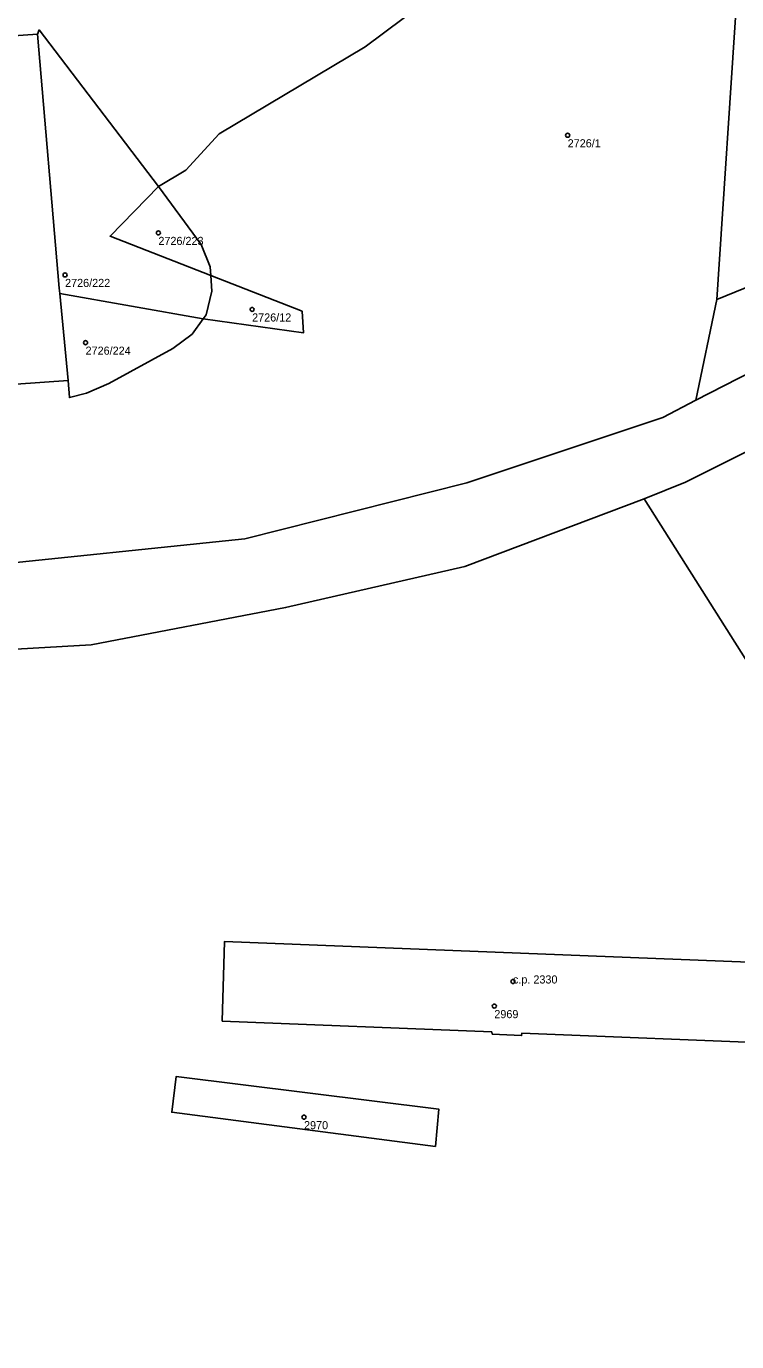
# Model space of a CAD drawing. Extents: x -878211 to -870363, y -1058464 to -1052522.
# Drawn here: x -873073.2 to -872985.4, y -1055956.6 to -1055794.2 of the extents above; entities that cross this region are included whole.
import ezdxf

# ---------------------------------------------------------------- set-up
doc = ezdxf.new("R2010")
doc.units = 0
for name, color, linetype in [('Vrstva 50', 7, 'Continuous'), ('Vrstva 51', 7, 'Continuous'), ('Vrstva 52', 7, 'Continuous')]:
    doc.layers.add(name, color=color, linetype=linetype)

msp = doc.modelspace()

# ---------------------------------------------------------------- linework, layer by layer
at = {"layer": 'Vrstva 50'}
for centre in [(-873006.29, -1055807.68994), (-873056.85, -1055819.73994), (-873068.38, -1055824.92994), (-873045.27, -1055829.18994), (-873065.85, -1055833.28994), (-873013.05, -1055912.15994), (-873015.35, -1055915.19994), (-873038.86, -1055928.90994)]:
    msp.add_circle(centre, 0.25, dxfattribs=at)
at = {"layer": 'Vrstva 51'}
for points in [[(-873124.39, -1055865.75), (-873100.68, -1055863.02), (-873079.6, -1055860.98), (-873046.19, -1055857.53), (-873018.75, -1055850.61), (-872994.55, -1055842.52), (-872990.47, -1055840.41), (-872987.86, -1055827.97), (-872985.34, -1055789.96), (-872984.29, -1055774), (-872983.21, -1055757.96), (-872982.02, -1055742.65), (-872980.79, -1055726.95), (-872979.5, -1055712.63), (-872978.6, -1055696.11), (-872976.22, -1055651.2), (-872975.78, -1055634.42), (-872976.14, -1055617.23), (-872976.3, -1055600.49)], [(-872861.2, -1055604.24), (-872860.94, -1055616.17), (-872864.86, -1055618.1), (-872865.12, -1055622.24), (-872867.66, -1055645.88), (-872873.73, -1055663.13), (-872890.37, -1055695.35), (-872916.63, -1055752.83), (-872932.69, -1055770.33), (-872929.18, -1055778.66), (-872947.84, -1055800.43), (-872953.95, -1055810.44), (-872974.68, -1055832.33), (-872990.47, -1055840.41), (-872994.55, -1055842.52), (-873018.75, -1055850.61), (-873046.19, -1055857.53), (-873079.6, -1055860.98), (-873100.68, -1055863.02), (-873124.39, -1055865.75), (-873165.94, -1055868.58), (-873189.84, -1055870.32), (-873206.35, -1055871.82), (-873238.81, -1055874.13)], [(-873007.82, -1055779.23), (-873031.31, -1055796.77), (-873049.35, -1055807.5), (-873053.44, -1055812.01), (-873056.84, -1055814.02), (-873051.57, -1055821.16), (-873050.46, -1055823.95), (-873050.39, -1055825), (-873039.1, -1055829.42), (-873038.94, -1055832.08), (-873051.3, -1055830.34), (-873052.67, -1055832.24), (-873055.08, -1055834.03), (-873062.98, -1055838.34), (-873065.74, -1055839.51), (-873067.84, -1055840.08), (-873068, -1055837.97), (-873087.31, -1055839.34)], [(-873081.59, -1055792.58), (-873081.27, -1055795.85), (-873071.77, -1055795.2), (-873071.58, -1055794.69), (-873056.84, -1055814.02), (-873053.44, -1055812.01), (-873049.35, -1055807.5), (-873031.31, -1055796.77), (-873007.82, -1055779.23)], [(-872970.29, -1055820.79), (-872987.86, -1055827.97), (-872990.47, -1055840.41), (-872974.68, -1055832.33)], [(-873245.3, -1055887.08), (-873194, -1055882.09), (-873128.01, -1055876.06), (-873094.55, -1055872.3), (-873065.15, -1055870.59), (-873041.14, -1055866), (-873019.01, -1055860.92), (-872996.82, -1055852.58), (-872991.74, -1055850.53), (-872967.11, -1055838.23)], [(-872938.5, -1055959.63), (-872950.04, -1055931.8), (-872955.66, -1055920.76), (-872979.03, -1055919.84), (-873011.97, -1055918.54), (-873011.99, -1055918.84), (-873015.61, -1055918.66), (-873015.66, -1055918.39), (-873048.96, -1055917.04), (-873048.68, -1055907.22), (-872978.67, -1055909.99), (-872978.87, -1055915.54), (-872957.95, -1055916.27), (-872963.92, -1055904.53), (-872996.82, -1055852.58), (-873019.01, -1055860.92), (-873041.14, -1055866), (-873065.15, -1055870.59), (-873094.55, -1055872.3), (-873128.01, -1055876.06), (-873194, -1055882.09), (-873245.3, -1055887.08)]]:
    msp.add_lwpolyline(points, dxfattribs=at)
for points in [[(-872985.34, -1055789.96), (-872987.86, -1055827.97), (-872970.29, -1055820.79), (-872967.61, -1055819.51), (-872965.7, -1055817.27), (-872964.15, -1055814.54), (-872962.8, -1055811.19), (-872961.92, -1055807.48), (-872961.51, -1055804.06), (-872961.28, -1055800.69), (-872960.65, -1055792.65)], [(-873051.3, -1055830.34), (-873050.95, -1055829.86), (-873050.25, -1055826.94), (-873050.39, -1055825), (-873062.81, -1055820.13), (-873056.84, -1055814.02), (-873071.58, -1055794.69), (-873071.77, -1055795.2), (-873069.1, -1055826.58), (-873069.04, -1055827.23)], [(-873087.31, -1055839.34), (-873068, -1055837.97), (-873069.04, -1055827.23), (-873069.1, -1055826.58), (-873071.77, -1055795.2), (-873081.27, -1055795.85), (-873087.44, -1055796.26), (-873090.69, -1055796.52), (-873090.6, -1055798.19), (-873086.96, -1055797.94), (-873086.82, -1055800.01), (-873085.16, -1055799.84), (-873075.34, -1055799.19), (-873074.57, -1055809.54), (-873078.51, -1055809.83), (-873078.38, -1055811.6), (-873085.26, -1055812.09), (-873085.64, -1055805.82), (-873089.81, -1055806.07), (-873090.15, -1055806.09), (-873088.18, -1055828.07)], [(-873050.39, -1055825), (-873050.46, -1055823.95), (-873051.57, -1055821.16), (-873056.84, -1055814.02), (-873062.81, -1055820.13)], [(-873050.25, -1055826.94), (-873050.95, -1055829.86), (-873051.3, -1055830.34), (-873038.94, -1055832.08), (-873039.1, -1055829.42), (-873050.39, -1055825)], [(-873069.04, -1055827.23), (-873068, -1055837.97), (-873067.84, -1055840.08), (-873065.74, -1055839.51), (-873062.98, -1055838.34), (-873055.08, -1055834.03), (-873052.67, -1055832.24), (-873051.3, -1055830.34)], [(-872870.82, -1056036.57), (-872869.94, -1056032.94), (-872877.52, -1056028.26), (-872888.49, -1055981.62), (-872895.2, -1055940.59), (-872909.97, -1055915.96), (-872948.08, -1055829.88), (-872967.11, -1055838.23), (-872991.74, -1055850.53), (-872996.82, -1055852.58), (-872963.92, -1055904.53), (-872957.95, -1055916.27), (-872941.72, -1055916.83), (-872941.81, -1055921.3), (-872955.66, -1055920.76), (-872950.04, -1055931.8), (-872938.5, -1055959.63), (-872929.34, -1055984.06), (-872921.87, -1056009.93), (-872914.17, -1056046.81), (-872881.35, -1056041.26), (-872875.8, -1056036.61)], [(-872955.66, -1055920.76), (-872941.81, -1055921.3), (-872941.72, -1055916.83), (-872957.95, -1055916.27), (-872978.87, -1055915.54), (-872978.67, -1055909.99), (-873048.68, -1055907.22), (-873048.96, -1055917.04), (-873015.66, -1055918.39), (-873015.61, -1055918.66), (-873011.99, -1055918.84), (-873011.97, -1055918.54), (-872979.03, -1055919.84)], [(-873022.61, -1055932.54), (-873022.2, -1055927.94), (-873054.66, -1055923.91), (-873055.19, -1055928.31)], [(-873022.61, -1055932.54), (-873055.19, -1055928.31), (-873054.66, -1055923.91), (-873022.2, -1055927.94)]]:
    msp.add_lwpolyline(points, close=True, dxfattribs=at)
at = {"layer": 'Vrstva 52'}
msp.add_lwpolyline([(-873048.96, -1055917.04), (-873015.66, -1055918.39), (-873015.61, -1055918.66), (-873011.99, -1055918.84), (-873011.97, -1055918.54), (-872979.03, -1055919.84), (-872978.87, -1055915.54), (-872978.67, -1055909.99), (-873048.68, -1055907.22)], close=True, dxfattribs=at)

# ---------------------------------------------------------------- texts
at = {"layer": 'Vrstva 50'}
for s, p in [('2726/1', (-873006.29, -1055809.179)), ('2726/223', (-873056.85, -1055821.229)), ('2726/222', (-873068.38, -1055826.419)), ('2726/12', (-873045.27, -1055830.679)), ('2726/224', (-873065.85, -1055834.779)), ('c.p. 2330', (-873013.05, -1055912.409)), ('2969', (-873015.35, -1055916.689)), ('2970', (-873038.86, -1055930.399))]:
    msp.add_text(s, height=0.999996, dxfattribs=at).set_placement(p)

doc.saveas('drawing.dxf')
